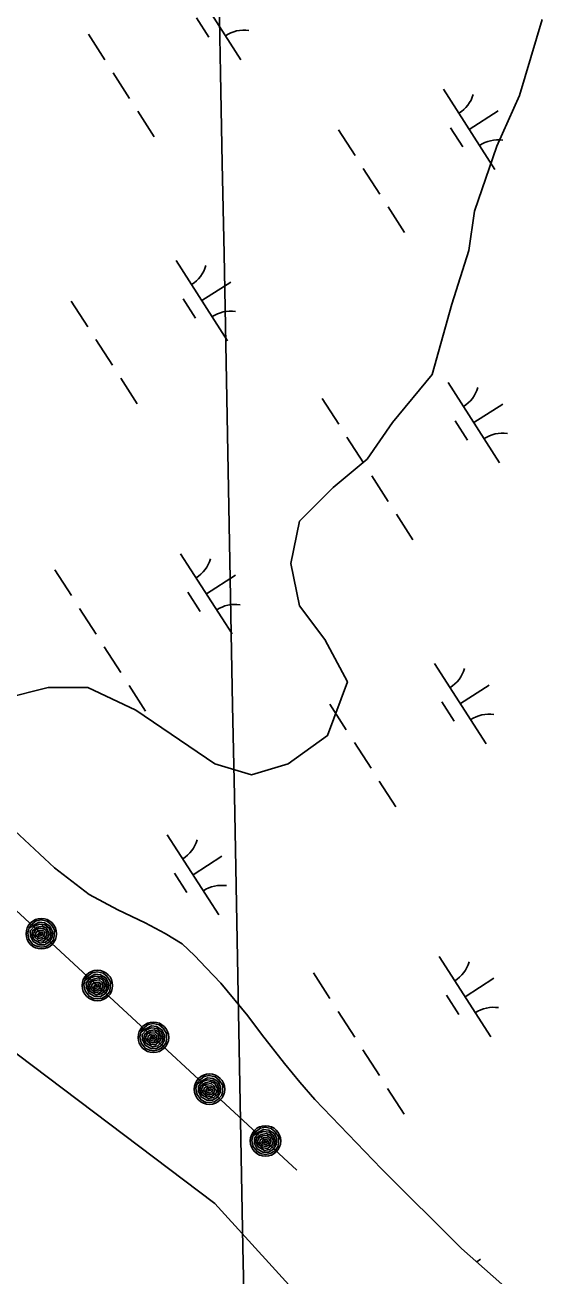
# Model space of a CAD drawing. Extents: x 3962991 to 3983549, y 181631 to 204078.
# Drawn here: x 3978675 to 3978955, y 189800 to 190456 of the extents above; entities that cross this region are included whole.
import ezdxf

# ---------------------------------------------------------------- set-up
doc = ezdxf.new("R2010")
doc.units = 0
for name, color, linetype in [('V-GRID-MAJR', 7, 'Continuous'), ('V-RIVR-EDGE', 7, 'Continuous'), ('V-RRAP-FSHR', 7, 'Continuous'), ('V-TOPO-DPTH', 7, 'Continuous'), ('V-TOPO-MINR', 7, 'Continuous'), ('V-WETL-SWMP', 7, 'Continuous')]:
    doc.layers.add(name, color=color, linetype=linetype)

msp = doc.modelspace()

# ---------------------------------------------------------------- linework, layer by layer
at = {"layer": 'V-GRID-MAJR'}
msp.add_spline([(3978860.86, 186064.81), (3978814.65, 188489.84), (3978699.17, 194549.76), (3978690.3, 195015.45)], degree=3, dxfattribs=at)
at = {"layer": 'V-RIVR-EDGE'}
msp.add_lwpolyline([(3978663.77, 190102.91), (3978687.41, 190108.82), (3978708.1, 190108.82), (3978733.23, 190097), (3978774.61, 190068.92), (3978793.82, 190063.01), (3978813.04, 190068.92), (3978833.73, 190083.7), (3978844.08, 190111.78), (3978832.25, 190133.95), (3978818.95, 190151.68), (3978814.52, 190173.85), (3978818.95, 190196.02), (3978836.69, 190213.76), (3978854.42, 190228.54), (3978867.72, 190247.75), (3978888.41, 190272.88), (3978898.76, 190309.82), (3978907.63, 190337.91), (3978910.58, 190358.6), (3978922.41, 190392.59), (3978934.23, 190419.19), (3978946.05, 190459.1)], dxfattribs=at)
at = {"layer": 'V-RRAP-FSHR'}
for points in [[(3978230.21, 190384.64), (3978410.97, 190228.08), (3978569.88, 190085.19), (3978817.65, 189855.89)], [(3978677.13, 189982.92), (3978678.46, 189984.52), (3978681.07, 189986.49), (3978683.6, 189987.02), (3978686.73, 189986.31), (3978688.89, 189984.59), (3978690.69, 189981.81), (3978690.56, 189978.9), (3978690.23, 189976.65), (3978688.41, 189974.47), (3978686.25, 189973.17), (3978683.92, 189972.77), (3978681.72, 189973.01), (3978679.39, 189974.21), (3978677.3, 189976.98), (3978676.68, 189980.11), (3978677.15, 189982.46), (3978680.07, 189984.42), (3978682.69, 189985.83), (3978685.46, 189985.46), (3978688.23, 189983.8), (3978689.6, 189981.02), (3978689.41, 189978.01), (3978688.04, 189975.58), (3978685.38, 189974), (3978682.4, 189973.97), (3978679.44, 189975.72), (3978678.02, 189978.5), (3978677.94, 189981.29), (3978680.16, 189983.82), (3978682.77, 189984.71), (3978685.6, 189984.4), (3978687.8, 189982.73), (3978688.74, 189980.26), (3978688.33, 189977.53), (3978686.01, 189975.42), (3978683.22, 189974.89), (3978679.83, 189976.79), (3978678.76, 189979.42), (3978679.1, 189981.3), (3978681.53, 189983.15), (3978684.34, 189983.78), (3978686.54, 189982.7), (3978687.89, 189979.98), (3978687.19, 189977.72), (3978684.73, 189975.84), (3978682.36, 189976.25), (3978680.48, 189977.79), (3978679.65, 189979.79), (3978680.51, 189981.66), (3978682.35, 189982.44), (3978684.63, 189982.71), (3978686.24, 189981.39), (3978686.77, 189979.5), (3978685.76, 189977.56), (3978683.97, 189976.91), (3978682.25, 189977.34), (3978680.86, 189979.07), (3978680.93, 189980.39), (3978682.63, 189981.45), (3978684.55, 189981.59), (3978685.62, 189980.64), (3978685.5, 189979.08), (3978684.16, 189977.77), (3978682.59, 189978.22), (3978681.89, 189979.35), (3978682.91, 189980.64), (3978684.55, 189980.55), (3978684.62, 189979.38), (3978683.58, 189978.9), (3978682.84, 189979.31), (3978683.73, 189979.84)], [(3978706.49, 189955.75), (3978707.81, 189957.35), (3978710.43, 189959.32), (3978712.95, 189959.85), (3978716.09, 189959.14), (3978718.24, 189957.43), (3978720.05, 189954.64), (3978719.91, 189951.74), (3978719.59, 189949.49), (3978717.77, 189947.3), (3978715.6, 189946), (3978713.28, 189945.6), (3978711.07, 189945.84), (3978708.75, 189947.04), (3978706.66, 189949.81), (3978706.04, 189952.94), (3978706.5, 189955.29), (3978709.43, 189957.25), (3978712.05, 189958.66), (3978714.81, 189958.29), (3978717.59, 189956.63), (3978718.96, 189953.85), (3978718.77, 189950.84), (3978717.39, 189948.41), (3978714.74, 189946.83), (3978711.76, 189946.8), (3978708.79, 189948.55), (3978707.38, 189951.33), (3978707.29, 189954.12), (3978709.52, 189956.65), (3978712.13, 189957.54), (3978714.96, 189957.24), (3978717.16, 189955.56), (3978718.1, 189953.09), (3978717.69, 189950.36), (3978715.37, 189948.25), (3978712.58, 189947.72), (3978709.19, 189949.62), (3978708.11, 189952.25), (3978708.46, 189954.13), (3978710.89, 189955.98), (3978713.7, 189956.61), (3978715.9, 189955.53), (3978717.24, 189952.81), (3978716.54, 189950.55), (3978714.09, 189948.67), (3978711.71, 189949.08), (3978709.83, 189950.62), (3978709.01, 189952.62), (3978709.87, 189954.49), (3978711.7, 189955.27), (3978713.99, 189955.54), (3978715.59, 189954.22), (3978716.12, 189952.33), (3978715.12, 189950.39), (3978713.32, 189949.74), (3978711.61, 189950.17), (3978710.22, 189951.9), (3978710.29, 189953.23), (3978711.99, 189954.29), (3978713.91, 189954.42), (3978714.98, 189953.47), (3978714.85, 189951.91), (3978713.52, 189950.6), (3978711.95, 189951.05), (3978711.24, 189952.18), (3978712.27, 189953.47), (3978713.91, 189953.39), (3978713.97, 189952.21), (3978712.94, 189951.73), (3978712.2, 189952.14), (3978713.09, 189952.67)], [(3978735.85, 189928.58), (3978737.17, 189930.18), (3978739.79, 189932.15), (3978742.31, 189932.68), (3978745.44, 189931.98), (3978747.6, 189930.26), (3978749.41, 189927.47), (3978749.27, 189924.57), (3978748.94, 189922.32), (3978747.12, 189920.14), (3978744.96, 189918.83), (3978742.64, 189918.43), (3978740.43, 189918.68), (3978738.11, 189919.87), (3978736.01, 189922.64), (3978735.4, 189925.77), (3978735.86, 189928.12), (3978738.79, 189930.08), (3978741.41, 189931.49), (3978744.17, 189931.12), (3978746.95, 189929.47), (3978748.32, 189926.68), (3978748.13, 189923.67), (3978746.75, 189921.24), (3978744.1, 189919.67), (3978741.12, 189919.63), (3978738.15, 189921.38), (3978736.74, 189924.16), (3978736.65, 189926.96), (3978738.87, 189929.48), (3978741.49, 189930.37), (3978744.32, 189930.07), (3978746.51, 189928.39), (3978747.46, 189925.92), (3978747.05, 189923.2), (3978744.73, 189921.08), (3978741.93, 189920.55), (3978738.55, 189922.45), (3978737.47, 189925.08), (3978737.81, 189926.96), (3978740.25, 189928.81), (3978743.06, 189929.44), (3978745.25, 189928.36), (3978746.6, 189925.64), (3978745.9, 189923.38), (3978743.45, 189921.5), (3978741.07, 189921.91), (3978739.19, 189923.45), (3978738.37, 189925.45), (3978739.23, 189927.32), (3978741.06, 189928.1), (3978743.35, 189928.37), (3978744.95, 189927.05), (3978745.48, 189925.16), (3978744.48, 189923.22), (3978742.68, 189922.57), (3978740.97, 189923), (3978739.58, 189924.73), (3978739.65, 189926.06), (3978741.35, 189927.12), (3978743.27, 189927.25), (3978744.34, 189926.3), (3978744.21, 189924.74), (3978742.88, 189923.43), (3978741.31, 189923.89), (3978740.6, 189925.02), (3978741.63, 189926.3), (3978743.27, 189926.22), (3978743.33, 189925.04), (3978742.29, 189924.57), (3978741.55, 189924.97), (3978742.44, 189925.5)], [(3978765.2, 189901.41), (3978766.53, 189903.02), (3978769.14, 189904.98), (3978771.67, 189905.51), (3978774.8, 189904.81), (3978776.96, 189903.09), (3978778.77, 189900.3), (3978778.63, 189897.4), (3978778.3, 189895.15), (3978776.48, 189892.97), (3978774.32, 189891.66), (3978771.99, 189891.26), (3978769.79, 189891.51), (3978767.46, 189892.7), (3978765.37, 189895.48), (3978764.75, 189898.6), (3978765.22, 189900.96), (3978768.15, 189902.91), (3978770.76, 189904.32), (3978773.53, 189903.95), (3978776.31, 189902.3), (3978777.68, 189899.51), (3978777.48, 189896.5), (3978776.11, 189894.07), (3978773.46, 189892.5), (3978770.48, 189892.46), (3978767.51, 189894.21), (3978766.1, 189896.99), (3978766.01, 189899.79), (3978768.23, 189902.32), (3978770.85, 189903.2), (3978773.67, 189902.9), (3978775.87, 189901.22), (3978776.82, 189898.76), (3978776.4, 189896.03), (3978774.08, 189893.91), (3978771.29, 189893.39), (3978767.9, 189895.28), (3978766.83, 189897.91), (3978767.17, 189899.79), (3978769.6, 189901.64), (3978772.42, 189902.27), (3978774.61, 189901.2), (3978775.96, 189898.47), (3978775.26, 189896.21), (3978772.81, 189894.33), (3978770.43, 189894.74), (3978768.55, 189896.28), (3978767.73, 189898.28), (3978768.58, 189900.15), (3978770.42, 189900.93), (3978772.71, 189901.21), (3978774.31, 189899.88), (3978774.84, 189897.99), (3978773.84, 189896.05), (3978772.04, 189895.4), (3978770.33, 189895.83), (3978768.93, 189897.56), (3978769, 189898.89), (3978770.7, 189899.95), (3978772.62, 189900.08), (3978773.7, 189899.13), (3978773.57, 189897.57), (3978772.23, 189896.26), (3978770.66, 189896.72), (3978769.96, 189897.85), (3978770.98, 189899.13), (3978772.62, 189899.05), (3978772.69, 189897.87), (3978771.65, 189897.4), (3978770.91, 189897.8), (3978771.8, 189898.33)], [(3978794.56, 189874.24), (3978795.88, 189875.85), (3978798.5, 189877.81), (3978801.03, 189878.34), (3978804.16, 189877.64), (3978806.32, 189875.92), (3978808.12, 189873.13), (3978807.99, 189870.23), (3978807.66, 189867.98), (3978805.84, 189865.8), (3978803.67, 189864.49), (3978801.35, 189864.09), (3978799.15, 189864.34), (3978796.82, 189865.53), (3978794.73, 189868.31), (3978794.11, 189871.43), (3978794.58, 189873.79), (3978797.5, 189875.74), (3978800.12, 189877.15), (3978802.89, 189876.78), (3978805.66, 189875.13), (3978807.04, 189872.35), (3978806.84, 189869.33), (3978805.46, 189866.9), (3978802.81, 189865.33), (3978799.83, 189865.3), (3978796.87, 189867.04), (3978795.46, 189869.83), (3978795.37, 189872.62), (3978797.59, 189875.15), (3978800.2, 189876.03), (3978803.03, 189875.73), (3978805.23, 189874.05), (3978806.17, 189871.59), (3978805.76, 189868.86), (3978803.44, 189866.74), (3978800.65, 189866.22), (3978797.26, 189868.11), (3978796.19, 189870.74), (3978796.53, 189872.62), (3978798.96, 189874.48), (3978801.77, 189875.1), (3978803.97, 189874.03), (3978805.31, 189871.3), (3978804.62, 189869.04), (3978802.16, 189867.17), (3978799.79, 189867.57), (3978797.91, 189869.11), (3978797.08, 189871.11), (3978797.94, 189872.99), (3978799.77, 189873.76), (3978802.06, 189874.04), (3978803.67, 189872.71), (3978804.2, 189870.83), (3978803.19, 189868.88), (3978801.4, 189868.23), (3978799.68, 189868.66), (3978798.29, 189870.39), (3978798.36, 189871.72), (3978800.06, 189872.78), (3978801.98, 189872.92), (3978803.05, 189871.96), (3978802.93, 189870.4), (3978801.59, 189869.09), (3978800.02, 189869.55), (3978799.31, 189870.68), (3978800.34, 189871.96), (3978801.98, 189871.88), (3978802.05, 189870.7), (3978801.01, 189870.23), (3978800.27, 189870.63), (3978801.16, 189871.17)]]:
    msp.add_lwpolyline(points, dxfattribs=at)
for centre in [(3978683.76, 189979.8), (3978713.11, 189952.63), (3978742.47, 189925.46), (3978771.83, 189898.29), (3978801.18, 189871.13)]:
    msp.add_circle(centre, 8, dxfattribs=at)
at = {"layer": 'V-TOPO-DPTH'}
msp.add_lwpolyline([(3978922.95, 189675.32), (3978774.69, 189838.27), (3978330.32, 190174.19), (3978273.72, 190214.62)], dxfattribs=at)
at = {"layer": 'V-TOPO-MINR'}
msp.add_lwpolyline([(3978922.95, 189675.32), (3978774.69, 189838.27)], dxfattribs=at)
at = {"layer": 'V-WETL-SWMP'}
for p, q in [((3978761.34, 190480.06), (3978788.32, 190437.97)), ((3978765.1, 190459.91), (3978771.57, 190449.8)), ((3978708.41, 190451.39), (3978717.05, 190437.92)), ((3978721.36, 190431.18), (3978730, 190417.71)), ((3978894.36, 190422.52), (3978921.35, 190380.43)), ((3978734.32, 190410.98), (3978742.95, 190397.51)), ((3978907.85, 190401.48), (3978923.01, 190411.19)), ((3978839.46, 190401.23), (3978848.09, 190387.76)), ((3978898.12, 190402.36), (3978904.6, 190392.26)), ((3978852.41, 190381.02), (3978861.04, 190367.55)), ((3978865.36, 190360.82), (3978874, 190347.35)), ((3978754.33, 190332.75), (3978781.32, 190290.66)), ((3978767.82, 190311.7), (3978782.98, 190321.42)), ((3978699.42, 190311.45), (3978708.06, 190297.98)), ((3978758.09, 190312.59), (3978764.57, 190302.49)), ((3978712.38, 190291.25), (3978721.01, 190277.78)), ((3978725.33, 190271.04), (3978733.97, 190257.57)), ((3978896.78, 190268.8), (3978923.76, 190226.71)), ((3978830.9, 190260.32), (3978839.53, 190246.85)), ((3978910.27, 190247.75), (3978925.43, 190257.47)), ((3978900.54, 190248.64), (3978907.01, 190238.54)), ((3978843.85, 190240.12), (3978852.49, 190226.65)), ((3978856.8, 190219.92), (3978865.44, 190206.45)), ((3978869.76, 190199.71), (3978878.39, 190186.24)), ((3978756.75, 190179.02), (3978783.73, 190136.93)), ((3978690.87, 190170.55), (3978699.5, 190157.08)), ((3978770.24, 190157.98), (3978785.39, 190167.69)), ((3978760.51, 190158.87), (3978766.98, 190148.76)), ((3978703.82, 190150.35), (3978712.46, 190136.88)), ((3978716.77, 190130.14), (3978725.41, 190116.67)), ((3978889.77, 190121.48), (3978916.76, 190079.39)), ((3978729.73, 190109.94), (3978738.36, 190096.47)), ((3978903.26, 190100.44), (3978918.42, 190110.15)), ((3978834.87, 190100.19), (3978843.5, 190086.72)), ((3978893.53, 190101.32), (3978900.01, 190091.22)), ((3978847.82, 190079.98), (3978856.45, 190066.51)), ((3978860.77, 190059.78), (3978869.41, 190046.31)), ((3978690.69, 190014.35), (3978661.68, 190041.19)), ((3978749.74, 190031.71), (3978776.73, 189989.62)), ((3978763.23, 190010.66), (3978778.39, 190020.38)), ((3978708.76, 190000.41), (3978690.69, 190014.35)), ((3978753.5, 190011.55), (3978759.98, 190001.45)), ((3978723.77, 189992.35), (3978708.76, 190000.41)), ((3978738.15, 189985.47), (3978723.77, 189992.35)), ((3978748.57, 189979.83), (3978738.15, 189985.47)), ((3978757.46, 189974.4), (3978748.57, 189979.83)), ((3978763.97, 189968.32), (3978757.46, 189974.4)), ((3978770.19, 189961.97), (3978763.97, 189968.32)), ((3978892.19, 189967.76), (3978919.17, 189925.67)), ((3978777.81, 189953.79), (3978770.19, 189961.97)), ((3978826.31, 189959.28), (3978834.94, 189945.81)), ((3978905.68, 189946.71), (3978920.84, 189956.43)), ((3978792.01, 189936.77), (3978777.81, 189953.79)), ((3978895.95, 189947.6), (3978902.42, 189937.5)), ((3978799.05, 189927.17), (3978792.01, 189936.77)), ((3978839.26, 189939.08), (3978847.9, 189925.61)), ((3978811.17, 189911.7), (3978799.05, 189927.17)), ((3978852.21, 189918.88), (3978860.85, 189905.41)), ((3978819.25, 189901.9), (3978811.17, 189911.7)), ((3978826.96, 189892.96), (3978819.25, 189901.9)), ((3978865.17, 189898.67), (3978873.8, 189885.2)), ((3978861.9, 189856.47), (3978826.96, 189892.96)), ((3978903.93, 189814.77), (3978861.9, 189856.47)), ((3978999.68, 189730.09), (3978903.93, 189814.77)), ((3978911.8, 189807.81), (3978913.83, 189809.11))]:
    msp.add_line(p, q, dxfattribs=at)
for centre, start, end in [((3978789.94, 190435.89), 81.89186, 123.43552), ((3978893.15, 190424.86), 301.89187, 343.43553), ((3978922.96, 190378.35), 81.89186, 123.43552), ((3978753.12, 190335.08), 301.89187, 343.43553), ((3978782.93, 190288.58), 81.89186, 123.43552), ((3978895.56, 190271.13), 301.89187, 343.43553), ((3978925.38, 190224.63), 81.89186, 123.43552), ((3978755.53, 190181.36), 301.89187, 343.43553), ((3978785.35, 190134.85), 81.89186, 123.43552), ((3978888.56, 190123.82), 301.89187, 343.43553), ((3978918.37, 190077.31), 81.89186, 123.43552), ((3978748.52, 190034.04), 301.89187, 343.43553), ((3978778.34, 189987.54), 81.89186, 123.43552), ((3978890.97, 189970.09), 301.89187, 343.43553), ((3978920.79, 189923.59), 81.89186, 123.43552)]:
    msp.add_arc(centre, 17.62, start, end, dxfattribs=at)

doc.saveas('drawing.dxf')
